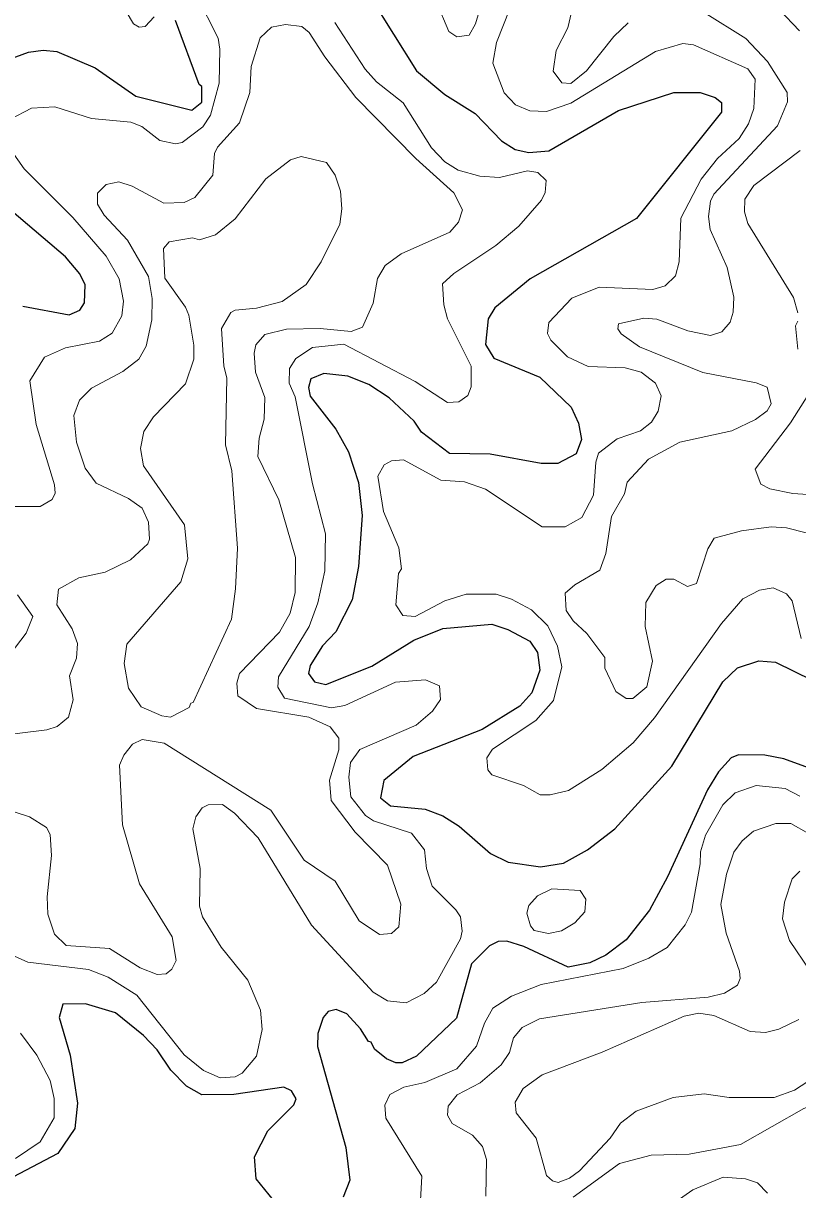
# Model space of a CAD drawing. Extents: x 763.2 to 816.8, y 7896.5 to 7952.7.
# Drawn here: x 782.278 to 784.325, y 7939.07 to 7942.153 of the extents above; entities that cross this region are included whole.
import ezdxf

# ---------------------------------------------------------------- set-up
doc = ezdxf.new("R2010")
doc.units = 0
doc.header["$LTSCALE"] = 0.064
doc.layers.add('1', color=7, linetype='Continuous', lineweight=25)
doc.layers.add('2', color=7, linetype='Continuous', lineweight=13)

msp = doc.modelspace()

# ---------------------------------------------------------------- linework, layer by layer
at = {"layer": '1'}
for points in [[(783.1955, 7942.2224), (783.3175, 7942.0274), (783.3925, 7941.9648), (783.4725, 7941.915), (783.5423, 7941.8422), (783.5783, 7941.8195), (783.6144, 7941.8113), (783.6676, 7941.8165), (783.8511, 7941.9229), (783.9974, 7941.9706), (784.0673, 7941.9705), (784.1073, 7941.9573), (784.1235, 7941.9441), (784.1239, 7941.9186), (783.8994, 7941.6376), (783.6178, 7941.4775), (783.5246, 7941.4008), (783.5071, 7941.3716), (783.4995, 7941.3041), (783.5215, 7941.2684), (783.6433, 7941.2181), (783.7264, 7941.1383), (783.7457, 7941.0962), (783.7539, 7941.053), (783.7395, 7941.0149), (783.6907, 7940.9898), (783.6473, 7940.9895), (783.5117, 7941.014), (783.4047, 7941.0158), (783.3308, 7941.0727), (783.3115, 7941.1016), (783.2452, 7941.163), (783.1913, 7941.1984), (783.1353, 7941.2208), (783.0721, 7941.2275), (783.0375, 7941.2136), (783.0313, 7941.1906), (783.0365, 7941.1679), (783.1037, 7941.0807)], [(782.2241, 7942.0526), (782.2915, 7942.0769), (782.33, 7942.0821), (782.366, 7942.0788), (782.468, 7942.0358), (782.5749, 7941.9605), (782.7228, 7941.9232), (782.7497, 7941.9443), (782.7497, 7941.986), (782.743, 7941.9918), (782.6797, 7942.1605)], [(782.2766, 7941.4052), (782.3988, 7941.3825), (782.427, 7941.395), (782.4392, 7941.4143), (782.441, 7941.4621), (782.4273, 7941.4912), (782.3894, 7941.5355), (782.2471, 7941.6567)], [(783.1037, 7941.0807), (783.1373, 7941.0207), (783.1638, 7940.9393), (783.1739, 7940.8523), (783.1639, 7940.7175), (783.1473, 7940.6288)], [(783.1473, 7940.6288), (783.1037, 7940.5447), (783.0688, 7940.5078), (783.0365, 7940.4556), (783.0315, 7940.434), (783.0476, 7940.4128), (783.0776, 7940.4049), (783.1995, 7940.4534), (783.31, 7940.5223), (783.3869, 7940.5535), (783.5165, 7940.5651), (783.5585, 7940.5506), (783.6171, 7940.5197), (783.6377, 7940.4901), (783.6436, 7940.443), (783.6225, 7940.3831), (783.591, 7940.3483), (783.4911, 7940.2868), (783.3081, 7940.2148), (783.2306, 7940.1518), (783.2221, 7940.1055), (783.249, 7940.0844), (783.3398, 7940.076), (783.3869, 7940.0578), (783.4303, 7940.0312), (783.5133, 7939.9586), (783.5593, 7939.9358), (783.6448, 7939.923), (783.7063, 7939.9334), (783.7699, 7939.9684), (783.8418, 7940.024), (783.9928, 7940.1897), (784.1272, 7940.4126), (784.166, 7940.4497), (784.2225, 7940.4683), (784.2669, 7940.4644), (784.364, 7940.4172)], [(784.4796, 7940.1395), (784.289, 7940.2085), (784.2388, 7940.2189), (784.1692, 7940.2194), (784.1497, 7940.2113), (784.1162, 7940.1749), (784.0866, 7940.1273), (783.9809, 7939.8966), (783.9336, 7939.8085), (783.872, 7939.7303), (783.8182, 7939.6895), (783.7754, 7939.6698), (783.7186, 7939.6583), (783.6012, 7939.7124), (783.556, 7939.7269), (783.533, 7939.7256), (783.5106, 7939.7148), (783.463, 7939.6672), (783.4231, 7939.5229), (783.3169, 7939.423), (783.2791, 7939.4054), (783.2627, 7939.4054), (783.2379, 7939.416), (783.2061, 7939.4409), (783.1971, 7939.4601), (783.19, 7939.4619), (783.1694, 7939.4949), (783.1328, 7939.5348), (783.1049, 7939.5462), (783.0837, 7939.5412), (783.0706, 7939.525), (783.0567, 7939.4825), (783.0558, 7939.4486), (783.1307, 7939.1818), (783.1408, 7939.0953), (783.1232, 7939.0505)], [(782.4418, 7939.561), (782.3824, 7939.5602), (782.3723, 7939.5252), (782.4017, 7939.4258), (782.4212, 7939.2983), (782.4139, 7939.2312), (782.3685, 7939.1653), (782.2333, 7939.094)], [(782.7092, 7939.3439), (782.6678, 7939.3855), (782.6315, 7939.4396), (782.5952, 7939.4777), (782.521, 7939.5374), (782.4418, 7939.561)], [(782.9502, 7939.0281), (782.893, 7939.0987), (782.8887, 7939.1568), (782.9238, 7939.2253), (782.9933, 7939.2941), (782.9991, 7939.3104), (782.9864, 7939.331), (782.9667, 7939.3407), (782.8347, 7939.3213), (782.7493, 7939.3202), (782.7092, 7939.3439)]]:
    msp.add_lwpolyline(points, dxfattribs=at)
at = {"layer": '2'}
for points in [[(784.171, 7941.8485), (784.1953, 7941.8872), (784.2092, 7941.9279), (784.2125, 7942.0059), (784.1932, 7942.0325), (784.0497, 7942.0965), (784.0217, 7942.0998), (783.9492, 7942.0786), (783.7255, 7941.9424), (783.6611, 7941.9199), (783.6169, 7941.9217), (783.5788, 7941.9373), (783.5489, 7941.9691), (783.5194, 7942.048), (783.529, 7942.1021), (783.5979, 7942.2769)], [(783.7408, 7942.2401), (783.7176, 7942.1409), (783.6865, 7942.0817), (783.6788, 7942.0264), (783.7014, 7941.9956), (783.7253, 7941.9939), (783.7668, 7942.0276), (783.839, 7942.1179), (783.8768, 7942.1541)], [(782.2417, 7941.8989), (782.2989, 7941.9292), (782.3608, 7941.932), (782.4581, 7941.9014), (782.562, 7941.8918), (782.5912, 7941.8801), (782.6388, 7941.8438), (782.6802, 7941.8343), (782.6977, 7941.8382), (782.7527, 7941.8797), (782.7725, 7941.91), (782.7959, 7941.9951), (782.7976, 7942.0849), (782.7926, 7942.1141), (782.7352, 7942.2274)], [(783.4923, 7942.2178), (783.4732, 7942.152), (783.4568, 7942.1222), (783.424, 7942.1171), (783.4027, 7942.1318), (783.3702, 7942.2091)], [(782.6234, 7942.1707), (782.5998, 7942.145), (782.5843, 7942.1432), (782.5692, 7942.1521), (782.5492, 7942.1845)], [(784.078, 7942.182), (784.1884, 7942.1127), (784.2453, 7942.0526), (784.2978, 7941.9705), (784.298, 7941.9452), (784.2716, 7941.8819), (784.1032, 7941.7015), (784.0944, 7941.6833), (784.0895, 7941.6426), (784.0938, 7941.6079), (784.1384, 7941.5078)], [(784.3301, 7942.1336), (784.2761, 7942.1895)], [(782.9976, 7940.7414), (782.9532, 7940.8937), (782.8978, 7941.0082), (782.9011, 7941.0562), (782.9143, 7941.1068), (782.916, 7941.1642), (782.8914, 7941.2311), (782.8881, 7941.281), (782.8926, 7941.3029), (782.9161, 7941.3303), (782.9737, 7941.345), (783.0629, 7941.346), (783.1445, 7941.3381), (783.1742, 7941.3497), (783.203, 7941.4138), (783.2144, 7941.4786), (783.2344, 7941.5131), (783.2764, 7941.5435), (783.4056, 7941.6008), (783.4287, 7941.6271), (783.4386, 7941.6605), (783.4158, 7941.7054), (783.3159, 7941.7959), (783.1571, 7941.9572), (783.0746, 7942.0647), (783.0336, 7942.1289), (783.0145, 7942.1445), (782.9713, 7942.1497), (782.9338, 7942.1427), (782.9042, 7942.115), (782.8803, 7942.0394), (782.8763, 7941.9701), (782.8494, 7941.8905), (782.7911, 7941.8259), (782.783, 7941.8086), (782.7786, 7941.7515), (782.7312, 7941.6924), (782.7028, 7941.6797), (782.649, 7941.6781), (782.5653, 7941.7227), (782.5303, 7941.7338), (782.497, 7941.7272), (782.4741, 7941.7038), (782.4741, 7941.6748), (782.4916, 7941.6458), (782.5532, 7941.5803), (782.6085, 7941.4841), (782.6184, 7941.4256), (782.6171, 7941.3693), (782.6021, 7941.2997), (782.583, 7941.265), (782.5407, 7941.2331), (782.4581, 7941.1886), (782.4264, 7941.1569), (782.4116, 7941.116), (782.4181, 7941.0463), (782.4414, 7940.9773), (782.4704, 7940.9372), (782.556, 7940.8972), (782.5915, 7940.8714), (782.6085, 7940.8347), (782.6116, 7940.7895), (782.6072, 7940.7776), (782.5614, 7940.735), (782.4936, 7940.7019), (782.4245, 7940.687), (782.3706, 7940.6572), (782.3659, 7940.6159), (782.4071, 7940.5526), (782.4212, 7940.5139), (782.4179, 7940.475), (782.4, 7940.4281), (782.4095, 7940.365), (782.397, 7940.3193), (782.3669, 7940.2946), (782.3398, 7940.2858), (782.2103, 7940.2694)], [(783.1012, 7942.1552), (783.1814, 7942.032), (783.2118, 7941.9985), (783.2824, 7941.9426), (783.3571, 7941.8241), (783.3925, 7941.7866), (783.4279, 7941.7654), (783.4849, 7941.7489), (783.5369, 7941.7457), (783.6111, 7941.7634), (783.6379, 7941.7587), (783.6598, 7941.7376), (783.6574, 7941.7057), (783.6476, 7941.6853), (783.588, 7941.6172), (783.5275, 7941.566), (783.416, 7941.4915), (783.3863, 7941.4642), (783.3892, 7941.4093), (783.3996, 7941.3724), (783.4616, 7941.2468), (783.4616, 7941.1923), (783.4535, 7941.169), (783.4296, 7941.1522), (783.3997, 7941.151), (783.3136, 7941.2063), (783.1253, 7941.3047), (783.0419, 7941.2964)], [(784.0026, 7941.4853), (784.0119, 7941.5229), (784.0167, 7941.6384), (784.0701, 7941.7411), (784.1137, 7941.7957), (784.171, 7941.8485)], [(782.2397, 7940.8762), (782.3225, 7940.8761), (782.3541, 7940.8948), (782.3619, 7940.9114), (782.3601, 7940.9334), (782.3112, 7941.093), (782.295, 7941.2085), (782.3334, 7941.2703), (782.3892, 7941.2952), (782.4789, 7941.3127), (782.5123, 7941.3341), (782.5381, 7941.3796), (782.5428, 7941.419), (782.5309, 7941.4781), (782.4964, 7941.5373), (782.4081, 7941.6402), (782.28, 7941.7685), (782.246, 7941.8157)], [(784.326, 7941.3881), (784.3144, 7941.4282), (784.1937, 7941.6241), (784.1847, 7941.6552), (784.1852, 7941.6884), (784.2097, 7941.7242), (784.332, 7941.817)], [(784.1384, 7941.5078), (784.1565, 7941.4296), (784.1551, 7941.3896), (784.1465, 7941.3628), (784.1244, 7941.3375), (784.095, 7941.3279)], [(784.3349, 7940.5266), (784.3109, 7940.6264), (784.2957, 7940.6446), (784.2607, 7940.6605), (784.2241, 7940.6548), (784.1804, 7940.6314), (784.1239, 7940.567), (783.9463, 7940.3173), (783.89, 7940.2511), (783.8077, 7940.1806), (783.719, 7940.1247), (783.671, 7940.1135), (783.6441, 7940.1137), (783.6005, 7940.1383), (783.5165, 7940.1661), (783.5059, 7940.1795), (783.5029, 7940.2118), (783.5184, 7940.2343), (783.6331, 7940.3102), (783.6795, 7940.3627), (783.7015, 7940.452), (783.6905, 7940.5066), (783.6648, 7940.5607), (783.6215, 7940.6027), (783.5684, 7940.6311), (783.5283, 7940.6444), (783.4486, 7940.644), (783.3923, 7940.6268), (783.3134, 7940.5854), (783.2814, 7940.588), (783.2628, 7940.6162), (783.2693, 7940.6989), (783.2775, 7940.7115), (783.271, 7940.7669), (783.2301, 7940.8623), (783.2153, 7940.9559), (783.232, 7940.9858), (783.2509, 7940.9962), (783.2828, 7940.9989), (783.3821, 7940.9459), (783.4442, 7940.9415), (783.5001, 7940.9217), (783.6499, 7940.8221), (783.7103, 7940.8221), (783.7544, 7940.8472), (783.7852, 7940.9057), (783.7914, 7940.9933), (783.7985, 7941.0171), (783.8476, 7941.0548), (783.9096, 7941.0763), (783.9388, 7941.0986), (783.956, 7941.1281), (783.9643, 7941.1684), (783.9492, 7941.2016), (783.9117, 7941.2309), (783.8694, 7941.2427), (783.7716, 7941.2461), (783.7162, 7941.2715), (783.6724, 7941.3153), (783.6639, 7941.3336), (783.6672, 7941.3623), (783.7279, 7941.4264), (783.8004, 7941.4556), (783.9425, 7941.4496), (783.9752, 7941.4593), (784.0026, 7941.4853)], [(784.095, 7941.3279), (784.035, 7941.3405), (783.9532, 7941.3707), (783.9187, 7941.3737), (783.8511, 7941.3584), (783.8499, 7941.3455), (783.8582, 7941.3325), (783.9068, 7941.2978), (784.0744, 7941.2304), (784.2153, 7941.2031), (784.2444, 7941.1917), (784.2554, 7941.1469), (784.2445, 7941.1286), (784.2134, 7941.1062), (784.1516, 7941.0755), (784.0135, 7941.0457), (783.9306, 7941.0011), (783.8746, 7940.9401), (783.8677, 7940.9096), (783.8332, 7940.8497), (783.8181, 7940.7512), (783.802, 7940.7076), (783.7363, 7940.669), (783.7104, 7940.6469), (783.7135, 7940.6013), (783.7312, 7940.5737), (783.7676, 7940.5402), (783.8149, 7940.477), (783.8152, 7940.4489), (783.8442, 7940.387), (783.8714, 7940.3685), (783.8898, 7940.3684), (783.9268, 7940.3989), (783.9415, 7940.4668), (783.9216, 7940.5587), (783.9234, 7940.6217), (783.9508, 7940.6669), (783.9773, 7940.6837), (783.9979, 7940.6837), (784.0342, 7940.6642), (784.058, 7940.6725), (784.0878, 7940.7643), (784.1044, 7940.7918), (784.1764, 7940.8118), (784.2553, 7940.8217), (784.2955, 7940.8199), (784.348, 7940.8067)], [(784.3258, 7941.2916), (784.3194, 7941.3536), (784.3258, 7941.3654)], [(783.0419, 7941.2964), (782.9981, 7941.267), (782.9817, 7941.2406), (782.9803, 7941.2017), (782.9962, 7941.166), (783.0424, 7940.9359)], [(784.3915, 7940.9048), (784.3127, 7940.9104), (784.2521, 7940.9222), (784.2282, 7940.9346), (784.2131, 7940.9749), (784.3066, 7941.0968), (784.3548, 7941.1738)], [(783.0424, 7940.9359), (783.0769, 7940.8037), (783.0753, 7940.7058), (783.0566, 7940.6208), (783.0332, 7940.5585), (782.9523, 7940.4257), (782.9506, 7940.3984), (782.9683, 7940.3691), (783.0925, 7940.3436), (783.1279, 7940.3502), (783.2616, 7940.4114), (783.3409, 7940.4175), (783.3778, 7940.4017), (783.3808, 7940.3661), (783.3599, 7940.3344), (783.3166, 7940.2981), (783.1675, 7940.2334), (783.1426, 7940.1994), (783.138, 7940.1602), (783.144, 7940.1083), (783.1828, 7940.0586), (783.2038, 7940.0446), (783.304, 7940.0119), (783.3383, 7939.9679), (783.3435, 7939.9189), (783.3586, 7939.8723), (783.4215, 7939.81), (783.4334, 7939.791), (783.4384, 7939.7534), (783.4338, 7939.7329), (783.3704, 7939.6183), (783.3372, 7939.5884), (783.2904, 7939.5634), (783.2404, 7939.5693), (783.2027, 7939.5924), (783.0397, 7939.7694), (782.8983, 7940.0002), (782.8359, 7940.0653), (782.804, 7940.0877), (782.7665, 7940.087), (782.7506, 7940.0791), (782.734, 7940.0556), (782.7255, 7940.0235), (782.745, 7939.9188), (782.7436, 7939.8193), (782.7514, 7939.7915), (782.8012, 7939.7114), (782.8715, 7939.6237), (782.9044, 7939.5441), (782.9094, 7939.4933), (782.8941, 7939.4228), (782.8566, 7939.3783), (782.8377, 7939.3685), (782.7983, 7939.3658), (782.7538, 7939.385), (782.7026, 7939.4266), (782.5779, 7939.5838), (782.5017, 7939.6319), (782.4501, 7939.6517), (782.2892, 7939.6717), (782.2122, 7939.7054)], [(782.5852, 7939.8782), (782.5399, 7940.034), (782.5316, 7940.192), (782.543, 7940.2186), (782.5659, 7940.2479), (782.5919, 7940.2597), (782.6504, 7940.2502), (782.9324, 7940.0735), (783.0206, 7939.9413), (783.1022, 7939.8854), (783.1654, 7939.7803), (783.2194, 7939.7442), (783.2513, 7939.7475), (783.2705, 7939.7646), (783.2756, 7939.8249), (783.2403, 7939.9273), (783.1553, 7940.0154), (783.0916, 7940.0985), (783.087, 7940.1526), (783.1115, 7940.2326), (783.1115, 7940.2635), (783.0888, 7940.2933), (783.0326, 7940.3187), (782.8942, 7940.3422), (782.8445, 7940.3758), (782.8421, 7940.4092), (782.8492, 7940.4343), (782.9548, 7940.5435), (782.9831, 7940.5935), (782.9963, 7940.6486), (782.9976, 7940.7414)], [(782.2135, 7940.4483), (782.2855, 7940.541), (782.3026, 7940.5849), (782.2619, 7940.6425)], [(783.8636, 7939.6549), (783.932, 7939.6822), (783.9802, 7939.7101), (784.0277, 7939.7704), (784.0446, 7939.8039), (784.0678, 7939.9313), (784.0681, 7939.9627), (784.0812, 7940.0067), (784.1272, 7940.0872), (784.1604, 7940.119), (784.2159, 7940.1381), (784.2926, 7940.1307), (784.3309, 7940.1101)], [(782.2536, 7940.0691), (782.2938, 7940.0557), (782.3391, 7940.0273), (782.3489, 7940.0088), (782.3523, 7939.9535), (782.3408, 7939.8439), (782.3424, 7939.798), (782.3598, 7939.7454), (782.391, 7939.7157), (782.5051, 7939.7073), (782.587, 7939.6559), (782.6317, 7939.6387)], [(784.3539, 7940.0115), (784.3074, 7940.0376), (784.2679, 7940.0376), (784.2088, 7940.0177), (784.1788, 7939.9925), (784.1566, 7939.9617), (784.1373, 7939.9038), (784.1223, 7939.8237), (784.1364, 7939.7476), (784.1713, 7939.6474), (784.1729, 7939.6278), (784.1661, 7939.6108), (784.1315, 7939.5898), (784.0887, 7939.5789), (783.9131, 7939.5644), (783.6427, 7939.5213), (783.5964, 7939.4988), (783.5738, 7939.4714), (783.5631, 7939.4325), (783.5416, 7939.3998)], [(784.3575, 7939.6495), (784.3034, 7939.7283), (784.2853, 7939.7858), (784.2901, 7939.8299), (784.3106, 7939.8915), (784.3308, 7939.9116)], [(782.6317, 7939.6387), (782.655, 7939.6407), (782.6701, 7939.6525), (782.6822, 7939.6755), (782.6712, 7939.7382), (782.5852, 7939.8782)], [(783.4759, 7939.449), (783.4967, 7939.5101), (783.5195, 7939.5495), (783.5685, 7939.581), (783.6473, 7939.6122), (783.8636, 7939.6549)], [(783.7217, 7939.1005), (783.6922, 7939.0886), (783.6766, 7939.0933), (783.6607, 7939.1078), (783.6342, 7939.2062), (783.5811, 7939.2726), (783.5785, 7939.3014), (783.5993, 7939.3372), (783.6493, 7939.3731), (783.8083, 7939.4331), (784.0253, 7939.5284), (784.064, 7939.5364), (784.1035, 7939.5301), (784.1993, 7939.4884), (784.2399, 7939.4858), (784.2751, 7939.494), (784.3287, 7939.5195)], [(784.5476, 7939.0149), (784.4989, 7939.0939), (784.5085, 7939.1274), (784.566, 7939.1849), (784.698, 7939.2714), (784.8278, 7939.3365), (784.8958, 7939.3934), (784.9025, 7939.4621), (784.8607, 7939.4998), (784.8299, 7939.507), (784.7582, 7939.4938), (784.7176, 7939.4702), (784.6498, 7939.4463), (784.5683, 7939.4462), (784.504, 7939.4305), (784.3699, 7939.3669), (784.3172, 7939.3326), (784.2633, 7939.3135), (784.1443, 7939.3132), (784.0778, 7939.3229), (783.9964, 7939.3132)], [(782.27, 7939.484), (782.3132, 7939.4259), (782.3486, 7939.3582), (782.3588, 7939.3108), (782.3588, 7939.2598), (782.3225, 7939.1966), (782.2571, 7939.1523)], [(783.3283, 7939.0411), (783.3316, 7939.1052), (783.2366, 7939.259), (783.2334, 7939.2931), (783.2468, 7939.3216), (783.284, 7939.341), (783.339, 7939.3528), (783.4241, 7939.3891), (783.4759, 7939.449)], [(783.5416, 7939.3998), (783.4856, 7939.3523), (783.4251, 7939.3207), (783.4009, 7939.291), (783.3992, 7939.2665), (783.4116, 7939.2452)], [(783.9964, 7939.3132), (783.8978, 7939.2772), (783.8565, 7939.2461), (783.8291, 7939.2059), (783.7482, 7939.1199), (783.7217, 7939.1005)], [(783.7319, 7939.0502), (783.854, 7939.1393), (783.9377, 7939.1615), (784.0384, 7939.1636), (784.1741, 7939.1892), (784.3418, 7939.2848), (784.3974, 7939.3064), (784.4256, 7939.3048), (784.4462, 7939.2821), (784.4574, 7939.2255), (784.4491, 7939.1899), (784.41, 7939.0912), (784.4132, 7938.9887)], [(783.4116, 7939.2452), (783.4653, 7939.214), (783.4922, 7939.1838), (783.5026, 7939.1498), (783.5003, 7939.0529)], [(784.2456, 7939.061), (784.2187, 7939.0877), (784.1877, 7939.0989), (784.1286, 7939.1026), (784.0484, 7939.0699), (783.9452, 7938.9969)]]:
    msp.add_lwpolyline(points, dxfattribs=at)
for points in [[(782.8436, 7940.7659), (782.8288, 7940.9706), (782.8126, 7941.039), (782.8157, 7941.2164), (782.8075, 7941.2467), (782.8013, 7941.3466), (782.8263, 7941.3889), (782.8379, 7941.3951), (782.8946, 7941.4003), (782.9622, 7941.4179), (783.0258, 7941.4627), (783.0651, 7941.523), (783.1146, 7941.6223), (783.1196, 7941.6631), (783.1161, 7941.7091), (783.1022, 7941.7522), (783.0793, 7941.7855), (783.0125, 7941.8009), (782.9839, 7941.7924), (782.9192, 7941.7421), (782.8375, 7941.6359), (782.7861, 7941.5944), (782.7436, 7941.5811), (782.7252, 7941.5861), (782.6631, 7941.5757), (782.6483, 7941.5578), (782.6514, 7941.4799), (782.7068, 7941.4025), (782.7155, 7941.3816), (782.7286, 7941.3026), (782.7286, 7941.2654), (782.7063, 7941.2002), (782.6219, 7941.1126), (782.5963, 7941.0745), (782.5876, 7941.0288), (782.5953, 7940.9834), (782.7034, 7940.8275), (782.7123, 7940.7372), (782.6941, 7940.6763), (782.5511, 7940.5121), (782.5446, 7940.4612), (782.5561, 7940.3953), (782.5896, 7940.3467), (782.6441, 7940.3223), (782.667, 7940.3193), (782.716, 7940.3445), (782.7204, 7940.356), (782.727, 7940.3575), (782.8281, 7940.578), (782.8387, 7940.6584)], [(783.7006, 7939.7539), (783.7364, 7939.7754), (783.7625, 7939.8043), (783.7653, 7939.8377), (783.7501, 7939.8604), (783.6749, 7939.8649), (783.6375, 7939.8471), (783.614, 7939.8212), (783.6087, 7939.8005), (783.6185, 7939.7675), (783.6282, 7939.7553), (783.6663, 7939.747)]]:
    msp.add_lwpolyline(points, close=True, dxfattribs=at)

doc.saveas('drawing.dxf')
